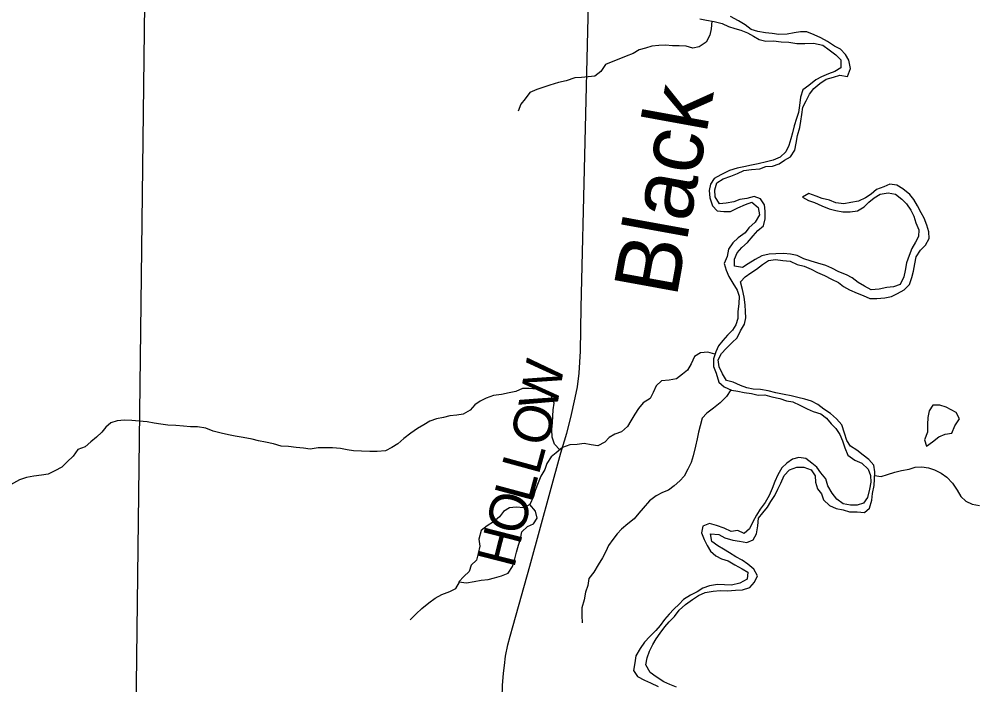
# Model space of a CAD drawing. Extents: x 1857828 to 2277390, y 930619 to 1324581.
# Drawn here: x 2071852 to 2079318, y 1155113 to 1160303 of the extents above; entities that cross this region are included whole.
import ezdxf

# ---------------------------------------------------------------- set-up
doc = ezdxf.new("R2010")
doc.units = 0
for name, color, linetype in [('GM_X_County_Road', 7, 'Continuous'), ('GM_X_County_Road_Text', 7, 'Continuous'), ('GM_X_Major_River', 7, 'Continuous'), ('GM_X_Major_River_Text', 7, 'Continuous'), ('GM_X_Minor_Lake', 7, 'Continuous'), ('GM_X_Minor_River', 7, 'Continuous'), ('GM_X_State_Route', 7, 'Continuous')]:
    doc.layers.add(name, color=color, linetype=linetype)

msp = doc.modelspace()

# ---------------------------------------------------------------- linework, layer by layer
at = {"layer": 'GM_X_County_Road'}
msp.add_lwpolyline([(2075622.1, 1154440.5), (2075619.1, 1154596.7), (2075617.8, 1155010.4), (2075620.4, 1155106.7), (2075627, 1155205), (2075635.4, 1155263.2), (2075644, 1155337.4), (2075662.6, 1155425.6), (2075679.1, 1155491.8), (2075703.8, 1155575.9), (2075833.4, 1156038.7), (2076074.2, 1156922.3), (2076121.4, 1157074.5), (2076152.3, 1157196.8), (2076185.4, 1157351.1), (2076204.1, 1157435.3), (2076218.8, 1157543.6), (2076228, 1157714.2), (2076234.2, 1158055.4), (2076291.6, 1160425.8)], dxfattribs=at)
at = {"layer": 'GM_X_Major_River'}
for points in [[(2077158.5, 1160304.8), (2077210.9, 1160295), (2077269.3, 1160285.1), (2077331.8, 1160269.3), (2077382.2, 1160247.4), (2077430.5, 1160231.5), (2077478.9, 1160217.6), (2077529.3, 1160197.7), (2077577.7, 1160171.8), (2077620.1, 1160143.8), (2077672.5, 1160131.9), (2077732.8, 1160134.1), (2077793.2, 1160126.3), (2077851.6, 1160124.5), (2077914, 1160112.7), (2077978.4, 1160112.9), (2078044.7, 1160117.2), (2078117.2, 1160101.4), (2078167.7, 1160065.4), (2078218.2, 1160025.4), (2078258.7, 1159987.4), (2078259, 1159923.1), (2078210.8, 1159894.8), (2078160.6, 1159876.6), (2078106.4, 1159854.3), (2078062.3, 1159830), (2078008.2, 1159785.6), (2077962.1, 1159751.3), (2077944.3, 1159695), (2077934.5, 1159630.7), (2077926.8, 1159576.5)], [(2078048.5, 1159761.7), (2078094.6, 1159802), (2078142.7, 1159836.3), (2078201, 1159850.6), (2078249.2, 1159866.8), (2078309.6, 1159857), (2078333.4, 1159919.4), (2078321, 1159983.6), (2078294.7, 1160027.7), (2078256.2, 1160069.7), (2078209.8, 1160093.7), (2078153.3, 1160129.6), (2078102.9, 1160157.6), (2078050.4, 1160181.5), (2077994, 1160205.4), (2077943.7, 1160205.2), (2077893.4, 1160197), (2077839.2, 1160186.7), (2077774.8, 1160182.5), (2077722.4, 1160192.3), (2077670.1, 1160196.2), (2077609.7, 1160208), (2077559.3, 1160223.9), (2077512.9, 1160257.9), (2077460.4, 1160289.8), (2077397.9, 1160323.8)], [(2078334.7, 1158874.9), (2078282.4, 1158862.7), (2078220, 1158872.5), (2078169.6, 1158892.4), (2078113.2, 1158906.3), (2078064.8, 1158924.2), (2078008.4, 1158944.1), (2077960.3, 1158915.8), (2078004.7, 1158889.8), (2078053, 1158873.9), (2078109.5, 1158848), (2078168, 1158824.1), (2078218.3, 1158812.2), (2078274.7, 1158800.4), (2078331, 1158800.6), (2078387.3, 1158808.8), (2078439.5, 1158841.2), (2078475.5, 1158877.4), (2078517.6, 1158909.7), (2078565.7, 1158938), (2078626, 1158950.3), (2078684.4, 1158938.4), (2078732.9, 1158900.4), (2078769.3, 1158864.4), (2078803.8, 1158814.3), (2078828.2, 1158766.2), (2078842.5, 1158714), (2078864.9, 1158659.9), (2078863.1, 1158609.7), (2078841.2, 1158563.4), (2078811.3, 1158515.1), (2078791.5, 1158460.8), (2078769.6, 1158404.4), (2078759.9, 1158344.2), (2078748, 1158293.9), (2078720.2, 1158233.5), (2078668, 1158215.3), (2078615.7, 1158211.1), (2078557.4, 1158196.8), (2078495.1, 1158192.6), (2078442.6, 1158222.5), (2078392.2, 1158250.5), (2078345.7, 1158286.4), (2078301.3, 1158310.4), (2078242.9, 1158334.3), (2078188.4, 1158362.2), (2078140, 1158382.1), (2078079.6, 1158400), (2078027.2, 1158415.9), (2077968.7, 1158435.8), (2077918.3, 1158459.7), (2077865.9, 1158471.5), (2077811.6, 1158475.4), (2077751.3, 1158473.1), (2077699, 1158470.9), (2077642.7, 1158458.7), (2077590.5, 1158430.4), (2077536.4, 1158396.1), (2077490.2, 1158367.8), (2077429.8, 1158377.6), (2077429.6, 1158431.8), (2077449.4, 1158482.1), (2077487.4, 1158522.4), (2077529.5, 1158560.7), (2077575.5, 1158613.1), (2077611.5, 1158655.4), (2077655.6, 1158691.7), (2077667.4, 1158746), (2077667.1, 1158806.3), (2077662.8, 1158856.5), (2077630.4, 1158902.5), (2077582, 1158920.4), (2077525.8, 1158904.2), (2077471.5, 1158898), (2077423.3, 1158879.7), (2077365, 1158867.5), (2077312.7, 1158863.2), (2077278.2, 1158917.4), (2077276, 1158971.6), (2077291.8, 1159025.9), (2077339.9, 1159058.2), (2077400.1, 1159078.5), (2077452.3, 1159100.8), (2077500.5, 1159123), (2077560.8, 1159131.3), (2077625.2, 1159137.5), (2077673.4, 1159153.8), (2077725.7, 1159158), (2077775.9, 1159176.2), (2077820, 1159204.5), (2077866.1, 1159230.8), (2077900.1, 1159281.1), (2077909.9, 1159337.4), (2077919.6, 1159395.7), (2077939.4, 1159458), (2077947.2, 1159508.2), (2077955, 1159560.5), (2077962.8, 1159616.8), (2077986.7, 1159667.1), (2078012.6, 1159717.4), (2078048.5, 1159761.7)], [(2077926.8, 1159576.5), (2077912.9, 1159528.2), (2077893.1, 1159471.9), (2077881.3, 1159417.6), (2077867.4, 1159369.4), (2077853.6, 1159317.1), (2077829.7, 1159268.8), (2077783.7, 1159226.5), (2077729.5, 1159204.2), (2077677.2, 1159189.9), (2077612.9, 1159175.6), (2077562.7, 1159165.4), (2077502.4, 1159153.2), (2077450.1, 1159140.9), (2077389.9, 1159122.6), (2077323.6, 1159090.3), (2077269.5, 1159061.9), (2077241.5, 1159017.7), (2077231.7, 1158967.4), (2077236, 1158911.2), (2077256.5, 1158847), (2077294.9, 1158809), (2077345.2, 1158803.1), (2077397.5, 1158803.3), (2077453.7, 1158831.6), (2077515.9, 1158857.9), (2077564.1, 1158876.2), (2077612.6, 1158834.2), (2077623, 1158778), (2077589.1, 1158721.6), (2077541, 1158677.3), (2077511, 1158637), (2077456.9, 1158598.6), (2077414.8, 1158558.3), (2077382.9, 1158510), (2077371.1, 1158451.7), (2077349.3, 1158399.4), (2077363.6, 1158345.2), (2077386, 1158297.1), (2077416.4, 1158245), (2077450.9, 1158190.9), (2077465.2, 1158142.7), (2077461.5, 1158084.4), (2077455.8, 1158024.2), (2077454, 1157969.9), (2077440.2, 1157919.7), (2077412.2, 1157877.4), (2077374.2, 1157839.1), (2077338.2, 1157798.8), (2077304.2, 1157756.5), (2077282.3, 1157708.2), (2077264.5, 1157655.9), (2077264.8, 1157595.6), (2077287.2, 1157543.5), (2077307.6, 1157473.3), (2077348.1, 1157437.2), (2077404.5, 1157411.3), (2077454.9, 1157401.5), (2077505.2, 1157393.6), (2077561.6, 1157383.8), (2077614, 1157371.9), (2077666.3, 1157374.1), (2077720.7, 1157358.2), (2077781.1, 1157344.4), (2077833.5, 1157328.5), (2077883.8, 1157320.6), (2077938.3, 1157294.7), (2077994.8, 1157264.8), (2078043.1, 1157244.9), (2078101.6, 1157227), (2078146, 1157193), (2078182.4, 1157149), (2078218.8, 1157112.9), (2078249.3, 1157064.8), (2078271.6, 1157014.7), (2078290, 1156960.5), (2078312.4, 1156904.3), (2078367, 1156864.4), (2078421.4, 1156840.5), (2078471.9, 1156794.4), (2078490.3, 1156746.3), (2078492.6, 1156692.1), (2078480.8, 1156637.8), (2078465, 1156573.5), (2078435, 1156529.1), (2078384.8, 1156514.9), (2078332.5, 1156514.7), (2078276.1, 1156524.6), (2078227.6, 1156560.6), (2078191.2, 1156606.6), (2078156.7, 1156664.8), (2078142.3, 1156718.9), (2078101.9, 1156767), (2078071.5, 1156811.1), (2078031.1, 1156841.1), (2077984.6, 1156877.1), (2077930.3, 1156884.9), (2077880, 1156872.7), (2077835.9, 1156842.4), (2077797.9, 1156804.1), (2077766, 1156749.8)], [(2078169.5, 1156512.1), (2078222, 1156488.2), (2078276.4, 1156476.4), (2078326.7, 1156462.5), (2078385.1, 1156460.7), (2078441.4, 1156456.9), (2078481.5, 1156491.2), (2078499.3, 1156553.5), (2078505.1, 1156603.7), (2078516.8, 1156666), (2078520.6, 1156716.3), (2078522.3, 1156772.5), (2078516, 1156824.7), (2078475.6, 1156870.8), (2078431.1, 1156904.8), (2078382.7, 1156942.8), (2078334.2, 1156972.7), (2078303.8, 1157018.8), (2078285.4, 1157075), (2078265, 1157139.2), (2078224.5, 1157187.3), (2078178, 1157229.3), (2078125.5, 1157261.2), (2078079.1, 1157299.2), (2078028.7, 1157325.2), (2077978.3, 1157339.1), (2077923.9, 1157352.9), (2077871.5, 1157366.8), (2077815.1, 1157376.6), (2077750.7, 1157390.5), (2077690.2, 1157404.3), (2077631.9, 1157416.2), (2077575.5, 1157418), (2077525.1, 1157429.8), (2077474.8, 1157447.8), (2077418.3, 1157473.7), (2077365.9, 1157485.5), (2077335.5, 1157537.6), (2077309.1, 1157591.8), (2077300.7, 1157646), (2077328.7, 1157696.3), (2077364.7, 1157734.6), (2077410.7, 1157783), (2077448.8, 1157819.3), (2077476.6, 1157873.6), (2077506.6, 1157923.9), (2077516.4, 1157974.2), (2077514.1, 1158024.4), (2077511.8, 1158076.6), (2077505.5, 1158136.8), (2077491.1, 1158195), (2077474.7, 1158255.2), (2077512.7, 1158295.5), (2077556.8, 1158325.8), (2077601, 1158354.1), (2077647.1, 1158390.4), (2077693.2, 1158422.7), (2077747.5, 1158428.9), (2077805.8, 1158421.1), (2077864.2, 1158415.3), (2077916.6, 1158391.4), (2077973.1, 1158377.5), (2078027.5, 1158353.6), (2078075.9, 1158327.7), (2078130.3, 1158303.8), (2078184.8, 1158275.8), (2078239.3, 1158249.9), (2078279.6, 1158219.9), (2078326.1, 1158192), (2078384.5, 1158168.1), (2078430.9, 1158148.1), (2078485.3, 1158124.2), (2078539.7, 1158126.4), (2078600, 1158130.7), (2078654.3, 1158140.9), (2078700.4, 1158165.2), (2078750.6, 1158193.5), (2078794.6, 1158233.8), (2078810.4, 1158288.1), (2078824.3, 1158338.4), (2078834.1, 1158394.6), (2078845.8, 1158448.9), (2078879.8, 1158501.3), (2078917.8, 1158541.6), (2078945.7, 1158591.9), (2078943.4, 1158644.1), (2078929.1, 1158696.3), (2078908.7, 1158750.4), (2078884.3, 1158794.5), (2078855.9, 1158846.7), (2078827.5, 1158896.8), (2078797.1, 1158936.8), (2078742.6, 1158980.8), (2078694.1, 1159008.8), (2078639.8, 1159016.6), (2078593.6, 1158996.4), (2078535.4, 1158974.1), (2078495.3, 1158939.8), (2078451.2, 1158909.5), (2078395, 1158885.2), (2078334.7, 1158874.9)], [(2076975.6, 1155095.7), (2076925.2, 1155115.6), (2076876.8, 1155137.5), (2076818.2, 1155175.5), (2076771.8, 1155209.5), (2076737.3, 1155269.6), (2076747.1, 1155323.9), (2076766.9, 1155376.2), (2076792.8, 1155426.5), (2076818.8, 1155470.8), (2076848.7, 1155517.1), (2076884.7, 1155565.4), (2076918.7, 1155603.7), (2076960.7, 1155646.1), (2076998.7, 1155696.4), (2077046.8, 1155738.8), (2077100.9, 1155779.1), (2077149, 1155809.4), (2077201.2, 1155831.7), (2077261.5, 1155844), (2077317.8, 1155848.2), (2077374.2, 1155846.4), (2077436.5, 1155850.6), (2077490.8, 1155852.8), (2077549.1, 1155871.1), (2077585.1, 1155913.4), (2077609, 1155963.8), (2077578.5, 1156013.9), (2077534.1, 1156053.9), (2077489.7, 1156085.9), (2077439.2, 1156109.8), (2077388.8, 1156141.8), (2077344.4, 1156169.7), (2077298, 1156195.7), (2077253.5, 1156229.7), (2077241.2, 1156289.9), (2077305.6, 1156284.1), (2077354, 1156260.1), (2077416.5, 1156240.3), (2077466.8, 1156234.4), (2077525.2, 1156222.6), (2077575.4, 1156242.9), (2077601.3, 1156291.2), (2077611, 1156353.5), (2077616.8, 1156411.7), (2077648.8, 1156454.1), (2077686.8, 1156498.4), (2077712.7, 1156542.7), (2077744.7, 1156589), (2077766.5, 1156639.3), (2077790.4, 1156685.6), (2077816.3, 1156743.9), (2077858.3, 1156788.2), (2077914.5, 1156810.5), (2077968.9, 1156810.7), (2078027.3, 1156788.8), (2078057.7, 1156742.8), (2078060, 1156692.5), (2078076.3, 1156642.4), (2078106.7, 1156602.3), (2078123.1, 1156554.2), (2078169.5, 1156512.1)], [(2077766, 1156749.8), (2077744.1, 1156699.4), (2077722.3, 1156643.1), (2077700.4, 1156588.8), (2077668.5, 1156534.5), (2077628.5, 1156482.1), (2077600.6, 1156435.8), (2077570.7, 1156383.5), (2077546.8, 1156329.1), (2077504.7, 1156292.8), (2077454.3, 1156316.8), (2077404, 1156308.5), (2077347.6, 1156334.4), (2077289.1, 1156356.3), (2077234.7, 1156370.2), (2077182.5, 1156349.9), (2077170.7, 1156297.7), (2077193.1, 1156245.5), (2077215.5, 1156199.4), (2077241.9, 1156155.3), (2077284.3, 1156119.3), (2077328.7, 1156095.3), (2077379, 1156079.4), (2077431.5, 1156049.5), (2077488, 1156017.6), (2077532.4, 1155991.6), (2077528.6, 1155937.4), (2077470.5, 1155905), (2077406.1, 1155890.7), (2077349.8, 1155892.5), (2077297.5, 1155894.3), (2077235.2, 1155884.1), (2077180.9, 1155865.8), (2077136.8, 1155837.5), (2077086.6, 1155813.2), (2077032.5, 1155778.9), (2076996.5, 1155742.6), (2076956.4, 1155702.3), (2076918.4, 1155664), (2076882.4, 1155621.7), (2076848.4, 1155575.4), (2076814.4, 1155537.1), (2076768.4, 1155488.7), (2076728.4, 1155446.4), (2076692.4, 1155396), (2076660.5, 1155339.6), (2076652.7, 1155283.4), (2076640.9, 1155225.1), (2076671.4, 1155177), (2076727.8, 1155149.1), (2076774.2, 1155129.1), (2076834.7, 1155101.2)]]:
    msp.add_lwpolyline(points, dxfattribs=at)
at = {"layer": 'GM_X_Minor_Lake'}
for points in [[(2079079.1, 1157276.7), (2079030.7, 1157292.6), (2078976.4, 1157292.4), (2078946.4, 1157250.1), (2078936.6, 1157197.8), (2078932.9, 1157143.6), (2078933.2, 1157083.3), (2078911.4, 1157023), (2078925.7, 1156974.8), (2078973.8, 1157007.1)], [(2078973.8, 1157007.1), (2079021.9, 1157045.5), (2079072.1, 1157067.8), (2079124.4, 1157076), (2079146.2, 1157132.3), (2079184.2, 1157186.7), (2079157.8, 1157236.8), (2079079.1, 1157276.7)], [(2075833.7, 1156517.9), (2075785.6, 1156493.6), (2075727.2, 1156497.4), (2075674.9, 1156493.2), (2075628.8, 1156464.9), (2075596.8, 1156422.6), (2075550.7, 1156384.3), (2075500.6, 1156354), (2075454.5, 1156315.6), (2075434.7, 1156249.3), (2075443, 1156195.1), (2075431.2, 1156136.8), (2075417.4, 1156084.5), (2075375.4, 1156046.2), (2075359.5, 1155995.9), (2075317.5, 1155957.6), (2075279.5, 1155915.3), (2075339.8, 1155907.5), (2075400.2, 1155917.7), (2075454.4, 1155930)], [(2075454.4, 1155930), (2075508.7, 1155934.2), (2075559, 1155946.4), (2075611.2, 1155962.7), (2075665.4, 1155982.9), (2075697.3, 1156035.3), (2075715.1, 1156095.6), (2075729, 1156147.9), (2075744.8, 1156202.2), (2075760.6, 1156252.5), (2075770.4, 1156304.7), (2075814.5, 1156347.1), (2075860.6, 1156369.3), (2075890.6, 1156411.6), (2075878.2, 1156465.8), (2075833.7, 1156517.9)], [(2075454.4, 1155930), (2075508.7, 1155934.2), (2075559, 1155946.4), (2075611.2, 1155962.7), (2075665.4, 1155982.9), (2075697.3, 1156035.3), (2075715.1, 1156095.6), (2075729, 1156147.9), (2075744.8, 1156202.2), (2075760.6, 1156252.5), (2075770.4, 1156304.7), (2075814.5, 1156347.1), (2075860.6, 1156369.3), (2075890.6, 1156411.6), (2075878.2, 1156465.8), (2075833.7, 1156517.9), (2075833.7, 1156517.9)]]:
    msp.add_lwpolyline(points, dxfattribs=at)
at = {"layer": 'GM_X_Minor_River'}
for points in [[(2077251.7, 1160288.1), (2077247.5, 1160228.8), (2077237.7, 1160178.6), (2077207.7, 1160124.2), (2077153.6, 1160087.9), (2077103.4, 1160077.7), (2077053, 1160091.5), (2076996.6, 1160095.4), (2076944.3, 1160095.2), (2076890, 1160101), (2076839.7, 1160096.8), (2076783.4, 1160092.6), (2076735.2, 1160078.4), (2076685, 1160064.1), (2076638.8, 1160035.8), (2076584.6, 1160015.6), (2076528.4, 1159991.3), (2076480.2, 1159973), (2076422, 1159950.7), (2076386, 1159896.3), (2076339.9, 1159860), (2076287.7, 1159853.8), (2076235.4, 1159849.6), (2076183.1, 1159845.4), (2076116.8, 1159823.1), (2076056.5, 1159808.8), (2075990.2, 1159788.5), (2075942, 1159772.2), (2075887.8, 1159756), (2075833.6, 1159731.7), (2075795.6, 1159681.3), (2075763.6, 1159641.1), (2075741.8, 1159586.8)], [(2077276.5, 1157691.2), (2077222, 1157706), (2077163.7, 1157701.7), (2077117.5, 1157673.5), (2077091.7, 1157617.1), (2077063.7, 1157566.8), (2077023.7, 1157534.5), (2076977.6, 1157500.2), (2076919.3, 1157487.9), (2076858.9, 1157483.7), (2076816.9, 1157445.4), (2076795, 1157393.1), (2076771.1, 1157346.8), (2076717, 1157312.5), (2076681, 1157268.2), (2076653, 1157223.9), (2076621.1, 1157171.5), (2076595.2, 1157127.2), (2076547.1, 1157086.9), (2076496.9, 1157066.6), (2076452.8, 1157042.4), (2076416.7, 1157004.1), (2076362.6, 1156975.8), (2076312.2, 1156983.6), (2076255.8, 1156995.5), (2076201.5, 1156987.2), (2076145.2, 1156983), (2076089, 1156962.7), (2076038.9, 1156922.4), (2075998.8, 1156890.1), (2075966.9, 1156839.8), (2075951, 1156791.5), (2075919.1, 1156739.2), (2075897.2, 1156688.9), (2075875.4, 1156628.5), (2075861.6, 1156580.3), (2075833.7, 1156517.9)], [(2076066.3, 1156944.4), (2076026.5, 1156990.6), (2076006.1, 1157044.8), (2076003.8, 1157105), (2076009.6, 1157155.3), (2076011.3, 1157207.5), (2076015.1, 1157257.8), (2076022.9, 1157308), (2075998.4, 1157370.2), (2075940, 1157392.1), (2075885.5, 1157418), (2075829.2, 1157423.8), (2075776.8, 1157423.6), (2075724.7, 1157401.3), (2075672.4, 1157389.1), (2075612.1, 1157376.8), (2075549.8, 1157368.6), (2075493.6, 1157348.3), (2075445.4, 1157326), (2075405.3, 1157295.8), (2075367.3, 1157253.4), (2075313.1, 1157223.1), (2075262.9, 1157214.9), (2075210.6, 1157210.7), (2075160.3, 1157196.4), (2075106.1, 1157188.2), (2075053.9, 1157167.9), (2075005.7, 1157139.6), (2074957.6, 1157111.4), (2074905.4, 1157075), (2074851.3, 1157034.6), (2074803.3, 1156992.3), (2074757.1, 1156964), (2074707, 1156937.7), (2074642.6, 1156931.5), (2074586.3, 1156933.3), (2074521.9, 1156935.1), (2074459.5, 1156936.8), (2074409.2, 1156944.7), (2074356.8, 1156954.6), (2074294.4, 1156960.3), (2074240.1, 1156962.2), (2074181.7, 1156959.9), (2074119.4, 1156949.7), (2074069.1, 1156957.5), (2074010.7, 1156963.4), (2073952.3, 1156971.2), (2073894, 1156975), (2073835.5, 1156990.8), (2073771.1, 1157004.7), (2073718.7, 1157016.6), (2073668.4, 1157028.4), (2073597.9, 1157042.2), (2073535.5, 1157052.1), (2073483.1, 1157061.9), (2073426.7, 1157075.8), (2073364.3, 1157089.6), (2073307.8, 1157113.5), (2073243.4, 1157125.3), (2073187, 1157125.1), (2073132.7, 1157131), (2073072.3, 1157134.8), (2073011.9, 1157138.6), (2072955.6, 1157146.4), (2072903.2, 1157152.2), (2072848.8, 1157164.1), (2072788.5, 1157169.9), (2072730.1, 1157173.7), (2072671.7, 1157177.5), (2072615.4, 1157171.3), (2072565.2, 1157157.1), (2072527.1, 1157122.8), (2072495.2, 1157082.5), (2072455.1, 1157044.2), (2072411, 1157007.9), (2072365, 1156967.5), (2072308.7, 1156947.2), (2072272.8, 1156896.9), (2072224.7, 1156850.5), (2072184.7, 1156810.2), (2072130.5, 1156781.9), (2072078.3, 1156755.6), (2072026.1, 1156747.4), (2071965.7, 1156739.1), (2071909.5, 1156728.8), (2071853.2, 1156710.6), (2071783.3, 1156671.2)], [(2077399.8, 1157413.5), (2077366.6, 1157361), (2077316.5, 1157312.6), (2077264.4, 1157270.2), (2077212.3, 1157231.9), (2077176.3, 1157191.6), (2077160.5, 1157133.3), (2077148.7, 1157083), (2077138.9, 1157030.8), (2077125.1, 1156974.5), (2077107.3, 1156898.1), (2077091.5, 1156845.8), (2077065.6, 1156795.5), (2077035.7, 1156741.1), (2077001.7, 1156702.8), (2076959.6, 1156664.5), (2076915.5, 1156630.2), (2076867.4, 1156612), (2076817.2, 1156587.7), (2076765.1, 1156547.3), (2076717.1, 1156490.9), (2076683.1, 1156452.6), (2076647.1, 1156406.3), (2076597, 1156367.9), (2076548.9, 1156327.6), (2076514.9, 1156289.3), (2076480.9, 1156247), (2076446.9, 1156198.7), (2076425, 1156152.4), (2076399.1, 1156102.1), (2076365.2, 1156047.7), (2076333.3, 1155991.4), (2076293.3, 1155941), (2076285.5, 1155886.7), (2076267.7, 1155836.4), (2076257.9, 1155776.1), (2076238.1, 1155713.8), (2076238.4, 1155653.5), (2076240.7, 1155597.3)], [(2078521.5, 1156744.5), (2078572.8, 1156738.6), (2078623, 1156752.8), (2078679.3, 1156771.1), (2078731.5, 1156783.3), (2078789.8, 1156795.6), (2078838, 1156809.8), (2078888.3, 1156814), (2078940.6, 1156806.1), (2078989, 1156788.2), (2079041.4, 1156762.3), (2079083.8, 1156732.3), (2079128.3, 1156684.3), (2079164.8, 1156630.2), (2079193.2, 1156582.1), (2079231.7, 1156544), (2079282.1, 1156522.1), (2079338.4, 1156512.3)], [(2074900.7, 1155620.6), (2074946.7, 1155667), (2074990.8, 1155709.3), (2075046.9, 1155751.7), (2075095, 1155788.1), (2075147.2, 1155818.4), (2075209.4, 1155840.7), (2075255.6, 1155865), (2075283.9, 1155914.7)]]:
    msp.add_lwpolyline(points, dxfattribs=at)
at = {"layer": 'GM_X_State_Route'}
msp.add_lwpolyline([(2072759, 1154479), (2072853.5, 1162123.8), (2072894.3, 1165427), (2072956.1, 1165629.1), (2072992.7, 1165838.3), (2073054.9, 1174012.4), (2073108.7, 1175839.2)], dxfattribs=at)

# ---------------------------------------------------------------- texts
at = {"layer": 'GM_X_County_Road_Text'}
for s, rotation, p in [('W', 79.70275, (2076038.3, 1157241)), ('O', 74.3308, (2075960.1, 1156956.9)), ('L', 74.66331, (2075900.9, 1156740.9)), ('L', 74.95649, (2075842.7, 1156524.6)), ('O', 74.96979, (2075774.3, 1156269.6)), ('H', 75.6775, (2075709.2, 1156014.8))]:
    msp.add_text(s, height=300, rotation=rotation, dxfattribs=at).set_placement(p)
at = {"layer": 'GM_X_Major_River_Text'}
msp.add_text('Black', height=500.17, rotation=79.68417, dxfattribs=at).set_placement((2076976.3, 1158125.1))

doc.saveas('drawing.dxf')
